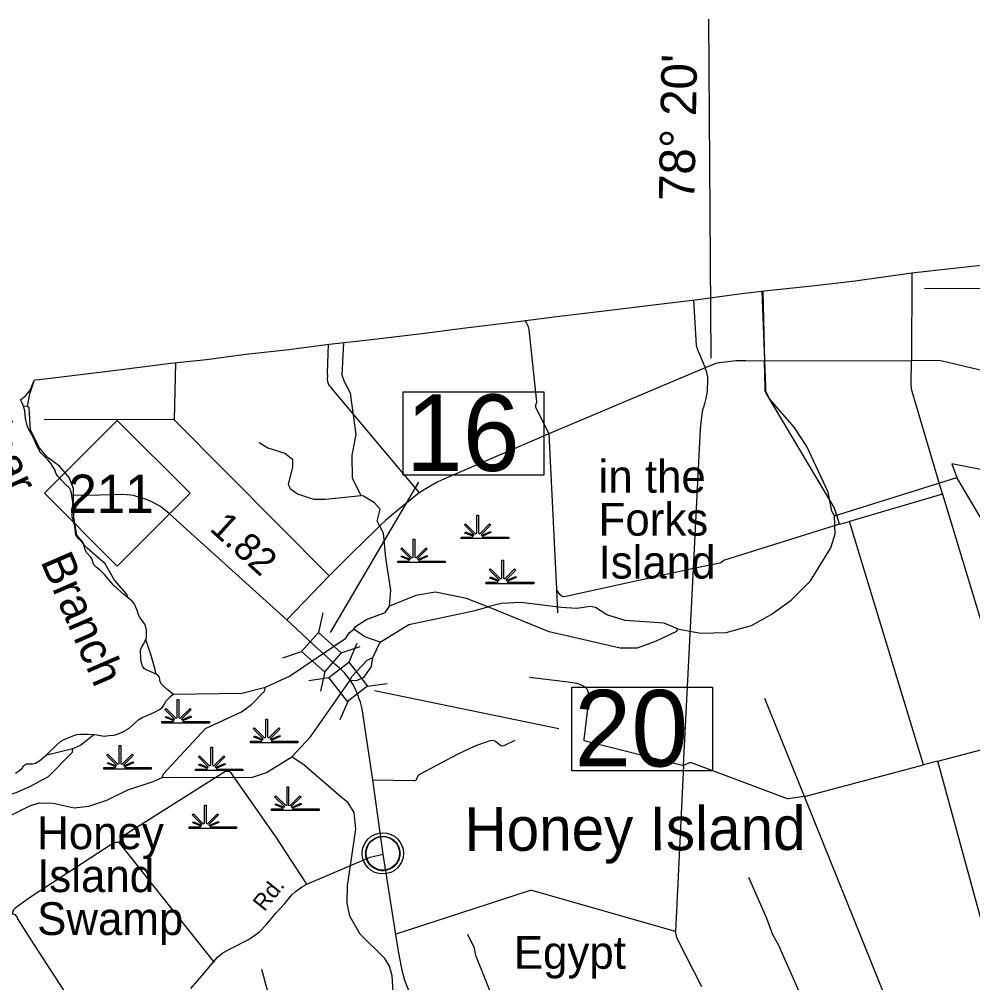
# Model space of a CAD drawing. Extents: x 2104537 to 2336408, y 34176 to 229611.
# Drawn here: x 2188923 to 2206373, y 155125 to 172759 of the extents above; entities that cross this region are included whole.
import ezdxf

# ---------------------------------------------------------------- set-up
doc = ezdxf.new("R2010")
doc.units = 0
for name, color, linetype in [('Exist Boundary Political CountyLine', 7, 'Continuous'), ('Exist Civil Demographics Community CELL', 7, 'Continuous'), ('Exist Civil Demographics Community Label', 7, 'Continuous'), ('Exist Hydrographic Creek Single Shore', 7, 'Continuous'), ('Exist Hydrographic Misc Water Feature', 7, 'Continuous'), ('Exist Hydrographic Point Label', 7, 'Continuous'), ('Exist Hydrographic Swamp CELL', 7, 'Continuous'), ('Exist Hydrographic Swamp Label', 7, 'Continuous'), ('Exist Road Non-System Type 51', 7, 'Continuous'), ('Exist Road Primary NC Attributed', 7, 'Continuous'), ('Exist Road Primary NC Mileage Hundredths English Label', 7, 'Continuous'), ('Exist Road Primary NC Shield CELL', 7, 'Continuous'), ('Exist Road Primary NC Shield Number Label', 7, 'Continuous'), ('Exist Road Primary NC Structure Standard Bridge CELL', 7, 'Continuous'), ('Exist Road Primary NC Structure Standard Bridge Number Label', 7, 'Continuous'), ('Exist Road Secondary Type 51 Attributed', 7, 'Continuous'), ('Exist Road Secondary Type 51 Label', 7, 'Continuous'), ('Map Preparation Longitude Latitude Label', 7, 'Continuous'), ('Map Preparation Longitude Latitude Lines', 7, 'Continuous'), ('Old_Level_32', 7, 'Continuous')]:
    doc.layers.add(name, color=color, linetype=linetype)

msp = doc.modelspace()

# ---------------------------------------------------------------- linework, layer by layer
at = {"layer": 'Exist Boundary Political CountyLine'}
for points in [[(2189623, 164403), (2189592, 164452), (2189574, 164518), (2189545, 164559), (2189504, 164623), (2189448, 164693), (2189302, 164845), (2189291, 164866), (2189240, 164963), (2189186, 165096), (2189098, 165253), (2189067, 165325), (2189040, 165457), (2189022, 165592), (2188989, 165714), (2188946, 165794), (2189036, 165868), (2189118, 165957), (2189199, 166160), (2189293, 166164), (2189794, 166226), (2190786, 166346), (2191696, 166467), (2192349, 166533), (2193069, 166627), (2193858, 166716), (2194593, 166813), (2195371, 166899), (2196292, 167008), (2197090, 167109), (2198046, 167230), (2198809, 167323), (2199625, 167420), (2200582, 167537), (2201340, 167630), (2202099, 167735), (2202608, 167794), (2203436, 167883), (2204222, 167973), (2205260, 168117), (2206019, 168202), (2206750, 168284)], [(2188855, 158962), (2188925, 159007), (2188976, 159055), (2189003, 159098), (2189028, 159121), (2189057, 159133), (2189106, 159129), (2189164, 159133), (2189219, 159145), (2189302, 159192), (2189423, 159295), (2189604, 159474), (2189679, 159542), (2189744, 159579), (2189833, 159614), (2189921, 159653), (2189977, 159670), (2190049, 159676), (2190183, 159674), (2190308, 159668), (2190475, 159641), (2190564, 159649), (2190661, 159658), (2190753, 159684), (2190829, 159723), (2190930, 159781), (2191113, 159944), (2191175, 159979), (2191276, 160020), (2191398, 160077), (2191490, 160127), (2191542, 160168), (2191579, 160221), (2191606, 160281), (2191647, 160322), (2191688, 160363), (2191739, 160407), (2191624, 160497), (2191560, 160551), (2191527, 160588), (2191501, 160631), (2191497, 160678), (2191490, 160709), (2191474, 160742), (2191431, 160773), (2191332, 160816), (2191245, 160853), (2191206, 160876), (2191179, 160919), (2191159, 160983), (2191146, 161040), (2191146, 161088), (2191142, 161178), (2191142, 161213), (2191159, 161263), (2191200, 161329), (2191229, 161380), (2191249, 161440), (2191251, 161489), (2191249, 161577), (2191239, 161631), (2191219, 161685), (2191134, 161806), (2191103, 161859), (2191081, 161942), (2191052, 162014), (2191023, 162067), (2190982, 162117), (2190836, 162230), (2190650, 162403), (2190482, 162594), (2190411, 162668), (2190331, 162730), (2190286, 162773), (2190274, 162802), (2190265, 162857), (2190253, 162884), (2190230, 162917), (2190158, 162995), (2190133, 163034), (2190123, 163067), (2190111, 163115), (2190094, 163162), (2190064, 163201), (2190016, 163251), (2189977, 163294), (2189959, 163325), (2189950, 163372), (2189938, 163477), (2189915, 163578), (2189891, 163648), (2189901, 163921), (2189878, 164088), (2189862, 164140), (2189854, 164166), (2189821, 164197), (2189784, 164230), (2189693, 164323), (2189623, 164403)]]:
    msp.add_lwpolyline(points, dxfattribs=at)
at = {"layer": 'Exist Civil Demographics Community CELL'}
msp.add_lwpolyline([(2195267, 157542), (2195271, 157565), (2195278, 157591), (2195289, 157620), (2195301, 157643), (2195314, 157666), (2195330, 157686), (2195345, 157704), (2195364, 157722), (2195386, 157740), (2195408, 157755), (2195427, 157766), (2195447, 157776), (2195469, 157785), (2195492, 157793), (2195509, 157797), (2195528, 157800), (2195545, 157803), (2195570, 157804), (2195588, 157804), (2195611, 157803), (2195630, 157800), (2195650, 157796), (2195670, 157790), (2195691, 157782), (2195717, 157771), (2195742, 157757), (2195763, 157743), (2195783, 157727), (2195797, 157714), (2195813, 157696), (2195828, 157678), (2195841, 157659), (2195853, 157639), (2195863, 157619), (2195871, 157599), (2195878, 157579), (2195883, 157560), (2195887, 157536), (2195890, 157517), (2195891, 157493), (2195890, 157470), (2195888, 157447), (2195884, 157425), (2195877, 157401), (2195870, 157377), (2195860, 157357), (2195848, 157333), (2195835, 157312), (2195821, 157293), (2195804, 157274), (2195783, 157254), (2195763, 157238), (2195743, 157224), (2195725, 157214), (2195698, 157201), (2195670, 157190), (2195646, 157184), (2195619, 157179), (2195602, 157177), (2195584, 157176), (2195561, 157176), (2195544, 157178), (2195522, 157181), (2195498, 157186), (2195480, 157191), (2195459, 157199), (2195441, 157207), (2195425, 157216), (2195398, 157232), (2195375, 157249), (2195356, 157267), (2195338, 157286), (2195325, 157302), (2195313, 157319), (2195297, 157347), (2195290, 157361), (2195283, 157378), (2195273, 157410), (2195267, 157439), (2195264, 157459), (2195263, 157484), (2195262, 157503), (2195265, 157529)], close=True, dxfattribs=at)
for centre, radius in [((2195577, 157493), 377), ((2195576, 157494), 307)]:
    msp.add_circle(centre, radius, dxfattribs=at)
at = {"layer": 'Exist Hydrographic Creek Single Shore'}
for points in [[(2189072, 165671), (2188999, 165679)], [(2190916, 162169), (2190884, 162244), (2190666, 162494), (2190497, 162792), (2190125, 163117), (2190087, 163190), (2189976, 163318), (2189919, 163641), (2189913, 164172), (2189837, 164370), (2189660, 164577), (2189434, 164742), (2189291, 164915), (2189131, 165240), (2189103, 165647), (2189072, 165671)], [(2197501, 162007), (2197108, 162155), (2196541, 162275), (2196183, 162213), (2195701, 162019)], [(2195046, 161598), (2195079, 161647), (2195278, 161774), (2195619, 161902), (2195701, 162019)], [(2195531, 161359), (2196053, 161680), (2197268, 161939), (2197501, 162007)], [(2193429, 160537), (2193869, 160739), (2194897, 161431), (2194963, 161531), (2195046, 161598)], [(2191425, 160776), (2191419, 160832), (2191334, 161113), (2191238, 161408)], [(2194978, 160665), (2195094, 160656), (2195235, 160715), (2195367, 160910), (2195391, 161077)], [(2193912, 159258), (2194251, 159626), (2194978, 160665)], [(2191541, 158881), (2191565, 158950), (2192334, 159781), (2192990, 160083), (2193173, 160218), (2193412, 160462), (2193429, 160537)], [(2191541, 158881), (2193190, 158885), (2193448, 158972), (2193912, 159258)], [(2189118, 158364), (2189286, 158417), (2189544, 158412), (2189928, 158329), (2190195, 158356), (2190527, 158468), (2190909, 158654), (2191374, 158806), (2191541, 158881)], [(2186733, 157269), (2186849, 157303), (2187273, 157514), (2188054, 157834), (2189118, 158364)]]:
    msp.add_lwpolyline(points, dxfattribs=at)
at = {"layer": 'Exist Hydrographic Misc Water Feature'}
for p, q in [((2203846, 163668), (2206082, 164372)), ((2207490, 161993), (2206082, 164372)), ((2195391, 161077), (2195531, 161359)), ((2189428, 159299), (2189904, 159412))]:
    msp.add_line(p, q, dxfattribs=at)
for points in [[(2212108, 167663), (2209265, 167886), (2207582, 167948), (2207366, 167930), (2207341, 167832), (2205492, 167825)], [(2202586, 166039), (2202522, 167784)], [(2195179, 164040), (2195019, 164355), (2195016, 164781), (2195088, 165157), (2194983, 165913), (2194873, 166122), (2194831, 166245), (2194863, 166843)], [(2189072, 165671), (2189118, 165906), (2189201, 166160)], [(2203846, 163668), (2203795, 163757), (2203726, 164106), (2203338, 164937), (2203102, 165293), (2202657, 165807), (2202589, 165949), (2202586, 166039)], [(2193315, 165011), (2193474, 164913), (2193783, 164815), (2193925, 164707), (2193926, 164566), (2193845, 164246), (2193879, 164173), (2194013, 164072), (2194305, 163975), (2194530, 163977), (2195179, 164040)], [(2210966, 162873), (2210711, 163698), (2205989, 164623), (2206082, 164372)], [(2195701, 162019), (2195724, 162310), (2195629, 162902), (2195592, 163353), (2195474, 163575), (2195531, 163793), (2195422, 163907), (2195221, 164032), (2195179, 164040)], [(2200969, 161605), (2201395, 161524), (2201861, 161538), (2202327, 161663), (2202684, 161866), (2203049, 162128), (2203404, 162479), (2203775, 163082), (2203857, 163343), (2203846, 163668)], [(2200969, 161605), (2200727, 161704), (2200010, 161758), (2199676, 161856), (2199467, 161995), (2199375, 162010), (2199126, 161975), (2198842, 161990), (2198100, 162087), (2197742, 162068), (2197501, 162007)], [(2200969, 161605), (2200953, 161556), (2200579, 161379), (2200230, 161251), (2199922, 161248), (2198620, 161549), (2197501, 162007)], [(2195531, 161359), (2195247, 161457), (2195046, 161598)], [(2194978, 160665), (2195010, 160730), (2195291, 161026), (2195391, 161077)], [(2191739, 160408), (2192996, 160424), (2193429, 160537)], [(2189904, 159412), (2190045, 159471), (2190287, 159669)], [(2189116, 158715), (2189458, 158902), (2189896, 159346), (2189904, 159412)], [(2195813, 154205), (2195748, 155253), (2195697, 155428), (2195612, 155571), (2195159, 156016), (2194974, 156341), (2194922, 156582), (2194928, 156900), (2195080, 157933), (2195052, 158239), (2194943, 158415), (2194767, 158563), (2194138, 159110), (2193912, 159258)], [(2188408, 158545), (2188542, 158510), (2188866, 158605), (2189116, 158715)], [(2206144, 145797), (2206204, 146747), (2206243, 147012), (2206258, 147346), (2206138, 147795), (2205977, 148126), (2205390, 148807), (2205305, 148962), (2205346, 149106), (2205620, 149248), (2204303, 151705), (2204066, 152270), (2203736, 152969), (2203728, 153028), (2203968, 153145), (2203816, 153551), (2203689, 153783), (2203689, 153842), (2202825, 155805), (2202716, 156003), (2202605, 156301), (2202275, 157049)], [(2204158, 144966), (2203989, 145347), (2203871, 145562), (2203862, 145654), (2203041, 147432), (2202804, 147997), (2201019, 151949), (2200631, 152698), (2200429, 152971), (2200007, 153825), (2199923, 153824), (2199359, 153464), (2198455, 152881), (2198405, 152899), (2198252, 153315), (2198219, 153322), (2197990, 153947), (2197812, 154301), (2197278, 155624), (2197252, 155755), (2197134, 156007)]]:
    msp.add_lwpolyline(points, dxfattribs=at)
at = {"layer": 'Exist Hydrographic Swamp CELL'}
for points in [[(2197012, 163282), (2197223, 163282), (2197231, 163297), (2197078, 163356), (2197089, 163377), (2197240, 163314), (2197247, 163325), (2197069, 163503), (2197090, 163524), (2197271, 163342), (2197296, 163352), (2197296, 163684), (2197325, 163684), (2197325, 163352), (2197350, 163342), (2197531, 163524), (2197552, 163503), (2197374, 163325), (2197382, 163311), (2197546, 163385), (2197556, 163365), (2197392, 163294), (2197398, 163282), (2197882, 163282), (2197882, 163253), (2197012, 163253)], [(2195849, 162844), (2196059, 162844), (2196067, 162859), (2195914, 162918), (2195926, 162939), (2196077, 162876), (2196083, 162887), (2195905, 163066), (2195926, 163086), (2196107, 162904), (2196132, 162914), (2196132, 163246), (2196161, 163246), (2196161, 162914), (2196187, 162904), (2196368, 163086), (2196388, 163066), (2196211, 162887), (2196219, 162873), (2196382, 162947), (2196392, 162927), (2196228, 162856), (2196235, 162844), (2196719, 162844), (2196719, 162816), (2195849, 162816)], [(2197470, 162457), (2197681, 162457), (2197689, 162472), (2197536, 162531), (2197547, 162552), (2197698, 162489), (2197705, 162500), (2197527, 162679), (2197548, 162699), (2197729, 162517), (2197754, 162527), (2197754, 162859), (2197783, 162859), (2197783, 162527), (2197808, 162517), (2197989, 162699), (2198010, 162679), (2197832, 162500), (2197840, 162486), (2198004, 162560), (2198014, 162540), (2197850, 162469), (2197856, 162457), (2198340, 162457), (2198340, 162429), (2197470, 162429)], [(2191532, 159905), (2191742, 159905), (2191750, 159919), (2191597, 159979), (2191609, 159999), (2191760, 159936), (2191766, 159948), (2191588, 160126), (2191609, 160147), (2191790, 159965), (2191815, 159974), (2191815, 160307), (2191844, 160307), (2191844, 159974), (2191869, 159965), (2192051, 160147), (2192071, 160126), (2191894, 159948), (2191902, 159934), (2192065, 160008), (2192075, 159988), (2191911, 159917), (2191917, 159905), (2192402, 159905), (2192402, 159876), (2191532, 159876)], [(2193152, 159547), (2193363, 159547), (2193371, 159562), (2193218, 159621), (2193229, 159642), (2193380, 159579), (2193387, 159590), (2193209, 159768), (2193229, 159789), (2193410, 159607), (2193436, 159617), (2193436, 159949), (2193465, 159949), (2193465, 159617), (2193490, 159607), (2193671, 159789), (2193692, 159768), (2193514, 159590), (2193522, 159576), (2193686, 159650), (2193695, 159630), (2193531, 159559), (2193538, 159547), (2194022, 159547), (2194022, 159518), (2193152, 159518)], [(2190469, 159064), (2190680, 159064), (2190688, 159078), (2190535, 159138), (2190546, 159158), (2190697, 159095), (2190704, 159107), (2190526, 159285), (2190546, 159306), (2190728, 159124), (2190753, 159133), (2190753, 159466), (2190782, 159466), (2190782, 159133), (2190807, 159124), (2190988, 159306), (2191009, 159285), (2190831, 159107), (2190839, 159093), (2191003, 159167), (2191013, 159147), (2190849, 159076), (2190855, 159064), (2191339, 159064), (2191339, 159035), (2190469, 159035)], [(2192147, 159035), (2192357, 159036), (2192365, 159050), (2192212, 159110), (2192224, 159130), (2192375, 159067), (2192381, 159079), (2192204, 159257), (2192224, 159278), (2192405, 159096), (2192431, 159105), (2192431, 159437), (2192460, 159437), (2192459, 159105), (2192485, 159096), (2192666, 159278), (2192687, 159257), (2192509, 159079), (2192517, 159064), (2192680, 159139), (2192690, 159119), (2192526, 159047), (2192533, 159036), (2193017, 159035), (2193017, 159007), (2192147, 159007)], [(2193540, 158306), (2193751, 158306), (2193759, 158321), (2193606, 158380), (2193617, 158401), (2193768, 158338), (2193775, 158349), (2193597, 158527), (2193617, 158548), (2193799, 158366), (2193824, 158376), (2193824, 158708), (2193853, 158708), (2193853, 158376), (2193878, 158366), (2194059, 158548), (2194080, 158527), (2193902, 158349), (2193910, 158335), (2194074, 158409), (2194083, 158389), (2193920, 158318), (2193926, 158306), (2194410, 158306), (2194410, 158277), (2193540, 158277)], [(2192031, 157976), (2192242, 157976), (2192250, 157991), (2192097, 158050), (2192109, 158071), (2192259, 158008), (2192266, 158019), (2192088, 158198), (2192109, 158218), (2192290, 158036), (2192315, 158046), (2192315, 158378), (2192344, 158378), (2192344, 158046), (2192369, 158036), (2192551, 158218), (2192571, 158198), (2192393, 158019), (2192401, 158005), (2192565, 158079), (2192575, 158059), (2192411, 157988), (2192417, 157976), (2192901, 157976), (2192901, 157948), (2192031, 157948)]]:
    msp.add_lwpolyline(points, close=True, dxfattribs=at)
at = {"layer": 'Exist Road Non-System Type 51'}
for p, q in [((2205257, 168116), (2205251, 166510)), ((2202532, 167785), (2202561, 166503)), ((2191781, 166476), (2191760, 165427)), ((2205251, 166510), (2202561, 166503)), ((2201475, 166378), (2198614, 165172)), ((2191760, 165427), (2189378, 165435)), ((2191760, 165427), (2194593, 162573)), ((2198614, 165172), (2198757, 162321)), ((2205817, 164069), (2204120, 163570)), ((2205817, 164069), (2207182, 159561)), ((2203936, 163516), (2204120, 163570)), ((2205473, 159113), (2204120, 163570)), ((2194593, 162573), (2193822, 161767)), ((2198757, 162321), (2198772, 161897)), ((2203295, 158535), (2202567, 160330)), ((2205734, 159178), (2207182, 159561)), ((2203295, 158535), (2205473, 159113)), ((2205734, 159178), (2205473, 159113)), ((2207158, 153953), (2205734, 159178)), ((2205381, 153350), (2203295, 158535)), ((2192499, 155494), (2190756, 157688))]:
    msp.add_line(p, q, dxfattribs=at)
for points in [[(2201261, 167621), (2201303, 166891), (2201314, 166792), (2201324, 166748), (2201347, 166686), (2201475, 166378)], [(2198176, 167246), (2198206, 167194), (2198230, 167147), (2198237, 167127), (2198247, 167080), (2198380, 165813), (2198388, 165763), (2198387, 165747), (2198372, 165694), (2198368, 165665), (2198614, 165172)], [(2194579, 166811), (2194561, 166279), (2194563, 166225), (2194561, 166180), (2194565, 166131), (2194570, 166109), (2194583, 166076), (2194593, 166054), (2194617, 166030), (2194641, 165997), (2196241, 164090)], [(2202561, 166503), (2202215, 166507), (2202041, 166505), (2201745, 166474), (2201727, 166472), (2201669, 166456), (2201475, 166378)], [(2203936, 163516), (2203859, 163759), (2203834, 163821), (2203810, 163867), (2202611, 165883), (2202593, 165917), (2202577, 165959), (2202574, 165999), (2202561, 166503)], [(2205817, 164069), (2205265, 165948), (2205253, 166003), (2205247, 166088), (2205251, 166510)], [(2207571, 166088), (2205891, 166482), (2205839, 166496), (2205790, 166505), (2205637, 166514), (2205251, 166510)], [(2201265, 162708), (2201392, 165257), (2201410, 165429), (2201428, 165572), (2201442, 165634), (2201456, 165680), (2201461, 165714), (2201473, 165744), (2201495, 165820), (2201513, 165918), (2201517, 165954), (2201526, 166157), (2201525, 166212), (2201509, 166296), (2201475, 166378)], [(2198614, 165172), (2196747, 164368), (2196585, 164290), (2196397, 164184), (2196241, 164090)], [(2196241, 164090), (2195854, 163772), (2195624, 163588), (2195532, 163500), (2195444, 163410), (2195018, 162991), (2194593, 162573)], [(2203936, 163516), (2201828, 162858), (2201798, 162842), (2201760, 162811), (2201744, 162804), (2201265, 162708)], [(2198259, 160716), (2198969, 160633), (2199124, 160607), (2199178, 160590), (2199254, 160555), (2199278, 160535), (2199310, 160503), (2199324, 160477), (2199335, 160437), (2199343, 160377), (2199343, 160287), (2199254, 159575), (2199256, 159565), (2199260, 159561), (2199303, 159548), (2201081, 159101), (2201265, 162708)], [(2201265, 162708), (2198923, 162195), (2198883, 162191), (2198866, 162196), (2198852, 162203), (2198825, 162225), (2198804, 162252), (2198779, 162285), (2198757, 162321)], [(2195391, 158840), (2196143, 158824), (2196171, 158827), (2196179, 158832), (2196191, 158847), (2196224, 158916), (2196235, 158928), (2196255, 158942), (2196956, 159312), (2197048, 159357), (2197106, 159390), (2197297, 159471), (2197354, 159490), (2197422, 159517), (2197464, 159530), (2197524, 159553), (2197555, 159561), (2197582, 159562), (2197609, 159556), (2197636, 159544), (2197711, 159486), (2197743, 159469), (2197767, 159464), (2197795, 159467), (2197824, 159479), (2197996, 159564)], [(2203295, 158535), (2203035, 158497), (2203001, 158493), (2202984, 158494), (2201226, 159147), (2201198, 159151), (2201184, 159148), (2201081, 159101), (2200932, 156064)], [(2194187, 156931), (2193626, 157792), (2192795, 158971), (2192783, 158981), (2192765, 158989), (2192729, 158993), (2192687, 158987), (2190797, 157788), (2190783, 157773), (2190764, 157737), (2190756, 157688)], [(2190756, 157688), (2190743, 157692), (2190723, 157693), (2190692, 157691), (2190658, 157681), (2190617, 157662), (2189129, 156690), (2188845, 156489), (2188819, 156459), (2188803, 156425), (2188790, 156387)], [(2200932, 156064), (2198345, 156804), (2198327, 156809), (2198292, 156813), (2198271, 156812), (2198236, 156801), (2195798, 156005)], [(2188790, 156387), (2188828, 156379), (2188840, 156371), (2188882, 156317), (2188892, 156295), (2189136, 155908), (2190388, 153984), (2190797, 153366)], [(2201415, 155051), (2200969, 155920), (2200958, 155950), (2200932, 156064)], [(2194741, 152134), (2193979, 152573), (2193917, 152616), (2193870, 152658), (2193858, 152669), (2193830, 152709), (2193819, 152737), (2193814, 152755), (2193688, 154096), (2193680, 154152), (2193661, 154245), (2193657, 154285), (2193365, 155365)]]:
    msp.add_lwpolyline(points, dxfattribs=at)
at = {"layer": 'Exist Road Primary NC Attributed'}
for points in [[(2194482, 161151), (2194380, 161241), (2193822, 161767), (2191870, 163533), (2191667, 163715), (2191570, 163791), (2191505, 163842), (2191349, 163929), (2191231, 163977), (2191108, 164013), (2191013, 164040), (2190960, 164049), (2190892, 164053), (2190814, 164059), (2190180, 164040), (2189884, 164046)], [(2194977, 160663), (2194869, 160802), (2194830, 160841), (2194780, 160886), (2194700, 160957), (2194482, 161151)], [(2195584, 157480), (2195391, 158840), (2195197, 160139), (2195166, 160261), (2195138, 160336), (2195131, 160361), (2195068, 160510), (2195026, 160591), (2194977, 160663)], [(2200117, 146257), (2200008, 146362), (2199872, 146510), (2199799, 146604), (2199728, 146715), (2199656, 146838), (2199528, 147107), (2199312, 147598), (2198919, 148493), (2198582, 149244), (2198291, 149902), (2198094, 150318), (2196835, 153182), (2196337, 154337), (2196175, 154697), (2196038, 155013), (2195982, 155168), (2195936, 155327), (2195868, 155669), (2195813, 156008), (2195584, 157480)]]:
    msp.add_lwpolyline(points, dxfattribs=at)
at = {"layer": 'Exist Road Primary NC Shield CELL'}
msp.add_lwpolyline([(2189384, 164084), (2190716, 165416), (2192048, 164084), (2190716, 162752)], close=True, dxfattribs=at)
at = {"layer": 'Exist Road Primary NC Structure Standard Bridge CELL'}
for p, q in [((2194478, 161893), (2194399, 161534)), ((2193744, 161069), (2194091, 161188)), ((2194814, 161161), (2195161, 161280)), ((2195100, 161332), (2194956, 160994)), ((2194225, 160659), (2194589, 160712)), ((2194513, 160822), (2194434, 160463)), ((2195295, 160551), (2195658, 160603)), ((2194936, 160275), (2194792, 159937))]:
    msp.add_line(p, q, dxfattribs=at)
for points in [[(2194399, 161534), (2194815, 161162), (2194507, 160816), (2194091, 161188)], [(2194956, 160994), (2195296, 160552), (2194929, 160270), (2194589, 160712)]]:
    msp.add_lwpolyline(points, close=True, dxfattribs=at)
at = {"layer": 'Exist Road Primary NC Structure Standard Bridge Number Label'}
for p, q in [((2194622, 161537), (2196233, 164284)), ((2195427, 160475), (2198796, 159780))]:
    msp.add_line(p, q, dxfattribs=at)
for points in [[(2195948, 165942), (2198525, 165942), (2198525, 164413), (2195948, 164413)], [(2199033, 160533), (2201609, 160533), (2201609, 159004), (2199033, 159004)]]:
    msp.add_lwpolyline(points, close=True, dxfattribs=at)
at = {"layer": 'Exist Road Secondary Type 51 Attributed'}
msp.add_lwpolyline([(2192065, 155017), (2192309, 155299), (2192547, 155585), (2192596, 155632), (2192646, 155671), (2192817, 155765), (2193118, 155919), (2193194, 155967), (2193318, 156057), (2193440, 156185), (2193626, 156406), (2193781, 156577), (2193911, 156735), (2193981, 156795), (2194107, 156887), (2194187, 156931), (2195342, 157425), (2195584, 157480)], dxfattribs=at)
at = {"layer": 'Map Preparation Longitude Latitude Lines'}
msp.add_line((2201584, 166556), (2201542, 172759), dxfattribs=at)

# ---------------------------------------------------------------- texts
at = {"layer": 'Exist Civil Demographics Community Label'}
msp.add_text('Honey Island', height=800, rotation=0.1754, dxfattribs=at).set_placement((2197071, 157537))
at = {"layer": 'Exist Hydrographic Point Label'}
for s, p in [('in the', (2199525, 164093)), ('Forks', (2199525, 163308)), ('Island', (2199525, 162523))]:
    msp.add_text(s, height=600, dxfattribs=at).set_placement(p)
at = {"layer": 'Exist Hydrographic Swamp Label'}
for s, p in [('Honey', (2189250, 157569)), ('Island', (2189250, 156784)), ('Swamp', (2189250, 155998)), ('Egypt', (2197974, 155380))]:
    msp.add_text(s, height=600, dxfattribs=at).set_placement(p)
at = {"layer": 'Exist Road Primary NC Mileage Hundredths English Label'}
msp.add_text('1.82', height=500, rotation=317.853, dxfattribs=at).set_placement((2192387, 163415))
at = {"layer": 'Exist Road Primary NC Shield Number Label'}
msp.add_text('211', height=700, dxfattribs=at).set_placement((2189821, 163725))
at = {"layer": 'Exist Road Primary NC Structure Standard Bridge Number Label'}
for s, p in [('16', (2195999, 164492)), ('20', (2199083, 159083))]:
    msp.add_text(s, height=1400, dxfattribs=at).set_placement(p)
at = {"layer": 'Exist Road Secondary Type 51 Label'}
msp.add_text('Rd.', height=300, rotation=51.392, dxfattribs=at).set_placement((2193407, 156416))
at = {"layer": 'Map Preparation Longitude Latitude Label'}
msp.add_text("78° 20'", height=650, rotation=88.8771, dxfattribs=at).set_placement((2201277, 169428))
at = {"layer": 'Old_Level_32'}
for s, rotation, p in [('Clear', 294.4567, (2187945, 165764)), ('Branch', 293.3845, (2189305, 162839))]:
    msp.add_text(s, height=600, rotation=rotation, dxfattribs=at).set_placement(p)

doc.saveas('drawing.dxf')
